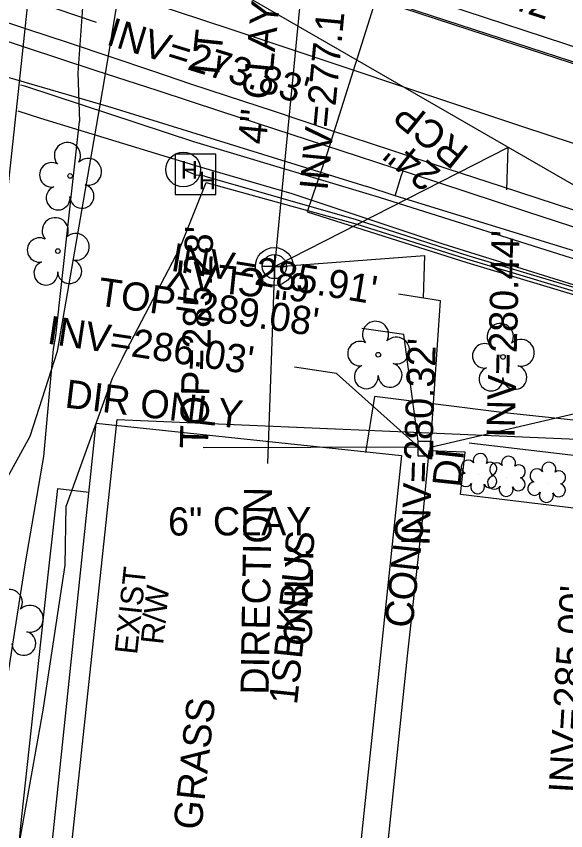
# Model space of a CAD drawing. Extents: x 2100323 to 2109811, y 740376 to 749755.
# Drawn here: x 2105951.7 to 2106029.6, y 741903.4 to 742018.8 of the extents above; entities that cross this region are included whole.
import ezdxf

# ---------------------------------------------------------------- set-up
doc = ezdxf.new("R2010")
doc.units = 0
for name, color, linetype in [('Exist Building', 7, 'Continuous'), ('Exist Building Text', 7, 'Continuous'), ('Exist Horizontal Alignment', 7, 'Continuous'), ('Exist Other Culture Fence Line', 7, 'Continuous'), ('Exist Other Culture Sign CELL', 7, 'Continuous'), ('Exist Right of Way Line', 7, 'Continuous'), ('Exist Right of Way Line Text', 7, 'Continuous'), ('Exist Roads Curbs', 7, 'Continuous'), ('Exist Roads EOP', 7, 'Continuous'), ('Exist Roads EOP Other', 7, 'Continuous'), ('Exist Roads EOP Other Text', 7, 'Continuous'), ('Exist Roads EOT', 7, 'Continuous'), ('Exist Structure Minor Drop Inlet', 7, 'Continuous'), ('Exist Structure Minor Drop Inlet Text', 7, 'Continuous'), ('Exist Structure Minor Drop Inlet Top Elevation', 7, 'Continuous'), ('Exist Structure Minor Pipes HDPE 8 Inch', 7, 'Continuous'), ('Exist Structure Minor Pipes HDPE 8 Inch Invert', 7, 'Continuous'), ('Exist Structure Minor Pipes HDPE 8 Inch Leader', 7, 'Continuous'), ('Exist Structure Minor Pipes HDPE 8 Inch Text', 7, 'Continuous'), ('Exist Structure Minor Pipes RCP 12 Inch', 7, 'Continuous'), ('Exist Structure Minor Pipes RCP 12 Inch Invert', 7, 'Continuous'), ('Exist Structure Minor Pipes RCP 12 Inch Leader', 7, 'Continuous'), ('Exist Structure Minor Pipes RCP 24 Inch', 7, 'Continuous'), ('Exist Structure Minor Pipes RCP 24 Inch Invert', 7, 'Continuous'), ('Exist Structure Minor Pipes RCP 24 Inch Leader', 7, 'Continuous'), ('Exist Structure Minor Pipes RCP 24 Inch Text', 7, 'Continuous'), ('Exist Utilities Gas UG Line SUE LOS B', 7, 'Continuous'), ('Exist Utilities Other Pole CELL', 7, 'Continuous'), ('Exist Utilities Other Pole Located Topo Text', 7, 'Continuous'), ('Exist Utilities Power Hand Hole CELL', 7, 'Continuous'), ('Exist Utilities Power UG Cable SUE LOS B', 7, 'Continuous'), ('Exist Utilities Sanitary Sewer Manhole CELL', 7, 'Continuous'), ('Exist Utilities Sanitary Sewer Manhole Text', 7, 'Continuous'), ('Exist Utilities Sanitary Sewer UG Line', 7, 'Continuous'), ('Exist Utilities Sanitary Sewer UG Line Invert Elevation', 7, 'Continuous'), ('Exist Utilities Sanitary Sewer UG Line Text', 7, 'Continuous'), ('Exist Utilities Telephone UG Conduit SUE LOS B', 7, 'Continuous'), ('Exist Utilities Water UG Line SUE LOS B', 7, 'Continuous'), ('Exist Vegetation Shrub CELL', 7, 'Continuous'), ('Exist Vegetation Tree CELL', 7, 'Continuous'), ('Exist Vegetation Tree Text', 7, 'Continuous')]:
    doc.layers.add(name, color=color, linetype=linetype)

msp = doc.modelspace()

# ---------------------------------------------------------------- linework, layer by layer
at = {"layer": 'Exist Building'}
msp.add_lwpolyline([(2106006.32, 741956.57), (2105997.61, 741873.55), (2105954.33, 741878.1), (2105963.04, 741961.12)], close=True, dxfattribs=at)
at = {"layer": 'Exist Horizontal Alignment'}
msp.add_line((2105917, 742049.45), (2106057.8, 742003.48), dxfattribs=at)
at = {"layer": 'Exist Other Culture Fence Line'}
for points in [[(2106081.54, 741913.33), (2106082.92, 741933.86), (2106084.2, 741956.02), (2106074.71, 741956.86), (2106020.95, 741962.6), (2106002.49, 741964.89), (2106001.24, 741956.98)], [(2105956.32, 741940.48), (2105957.63, 741951.9), (2105962.01, 741951.37)], [(2105957.43, 741778.68), (2105939.83, 741789.25), (2105943.65, 741820.9), (2105946.26, 741843.21), (2105949.49, 741875.43), (2105952.52, 741905.4), (2105956.32, 741940.48)]]:
    msp.add_lwpolyline(points, dxfattribs=at)
at = {"layer": 'Exist Other Culture Sign CELL'}
msp.add_line((2106015.93, 741958.34), (2106051.36, 741954.18), dxfattribs=at)
at = {"layer": 'Exist Right of Way Line'}
for p, q in [((2105942.95, 741746.33), (2105966.01, 741961.63)), ((2105966.01, 741961.63), (2106084.81, 741956.6))]:
    msp.add_line(p, q, dxfattribs=at)
at = {"layer": 'Exist Roads Curbs'}
msp.add_lwpolyline([(2106032.52, 741988.34), (2106024.11, 741991.1), (2106015.78, 741993.84), (2106008.04, 741996.38), (2106000.23, 741998.93), (2105988.39, 742002.8), (2105980.71, 742005.31), (2105971.85, 742008.2), (2105962.91, 742011.11), (2105948.11, 742015.95), (2105937.37, 742019.48)], dxfattribs=at)
at = {"layer": 'Exist Roads EOP'}
msp.add_lwpolyline([(2106036.13, 741989.56), (2106028.19, 741992.15), (2106020.51, 741994.66), (2106012.98, 741997.12), (2106004.96, 741999.76), (2105996.31, 742002.62), (2105988.17, 742005.32), (2105981.65, 742007.48), (2105976.47, 742009.19), (2105971.07, 742010.99), (2105965.16, 742012.97), (2105959.11, 742015), (2105953.23, 742016.95), (2105947.47, 742018.84)], dxfattribs=at)
at = {"layer": 'Exist Roads EOP Other'}
for points in [[(2105946.76, 741960.12), (2105947.89, 741969.89), (2105952.47, 742012.08), (2105957.94, 742063.86), (2105962.08, 742103.8), (2105963.81, 742118.22)], [(2106114.23, 741960.47), (2106114.12, 741959.51), (2106112.5, 741959.7), (2106095.91, 741964.09), (2106075.1, 741970.51), (2106033.14, 741983.67), (2106003.22, 741993.1), (2105976.89, 742000.99), (2105953.06, 742008.82), (2105952.38, 742009.04)], [(2106313.6, 741949.24), (2106295.6, 741950.17), (2106270.79, 741951.24), (2106248.59, 741951.88), (2106238.14, 741951.27), (2106218.78, 741951.3), (2106192.54, 741951.04), (2106170.4, 741950.31), (2106155.49, 741950.1), (2106146.04, 741950.58), (2106127.56, 741953.6), (2106112.1, 741956.45), (2106098.78, 741960.03), (2106075.68, 741967.21), (2106033.9, 741979.72), (2106012.23, 741986.48), (2105990.84, 741993.62), (2105977.64, 741997.46), (2105955.18, 742004.31), (2105952, 742005.34)], [(2106081.03, 741914.84), (2106082.49, 741933.99), (2106083.75, 741950.79), (2106060.96, 741952.2), (2106054.03, 741950.42), (2106050.95, 741947.53), (2106049.53, 741947.09), (2106037.39, 741948.28), (2106014.73, 741951.02), (2106015.38, 741957.04), (2106010.22, 741957.21), (2106009.39, 741948.24), (2106007.18, 741928.61)], [(2106007.18, 741928.61), (2106005.51, 741912.27), (2106003.92, 741897.26), (2106002.18, 741879.79), (2106000.3, 741855.85), (2105998.64, 741833.6), (2105998.14, 741832.3), (2105996.16, 741831.88), (2105992.12, 741832.36), (2105993.63, 741848.42), (2105994.65, 741859.02), (2105984.32, 741859.55)]]:
    msp.add_lwpolyline(points, dxfattribs=at)
at = {"layer": 'Exist Roads EOT'}
for points in [[(2106097.74, 741979.12), (2106088.75, 741981.84), (2106060.46, 741991), (2106023.42, 742003.17), (2105982.17, 742016.92), (2105939.35, 742031.04), (2105900.65, 742043.55), (2105863.82, 742055.52), (2105833, 742064.81), (2105827.23, 742066.3), (2105823.62, 742067.21), (2105794, 742074.08), (2105789.08, 742075.2), (2105784.47, 742076.2), (2105754.89, 742082.79), (2105749.46, 742083.88), (2105744.9, 742084.86), (2105715.91, 742091.43), (2105711.29, 742092.46), (2105706.69, 742093.46)], [(2105979.21, 742028.9), (2105993.63, 742024.23), (2106008.93, 742019.2), (2106022.7, 742014.69), (2106037.41, 742009.91), (2106050.8, 742005.62), (2106062.35, 742001.96), (2106076.41, 741997.36), (2106092.29, 741992.36), (2106099.91, 741989.98)]]:
    msp.add_lwpolyline(points, dxfattribs=at)
at = {"layer": 'Exist Structure Minor Drop Inlet'}
msp.add_lwpolyline([(2106008.7, 741958.57), (2106010.76, 741958.57), (2106010.76, 741956.48), (2106008.7, 741956.48)], close=True, dxfattribs=at)
at = {"layer": 'Exist Structure Minor Drop Inlet Top Elevation'}
msp.add_lwpolyline([(2106008.7, 741958.57), (2106006.67, 741973.7), (2106000.73, 741974.54)], dxfattribs=at)
at = {"layer": 'Exist Structure Minor Pipes HDPE 8 Inch'}
msp.add_line((2106008.78, 741957.73), (2105978.22, 741957.66), dxfattribs=at)
at = {"layer": 'Exist Structure Minor Pipes HDPE 8 Inch Leader'}
msp.add_lwpolyline([(2106008.78, 741957.73), (2105997.11, 741968.19), (2105991.18, 741969.09)], dxfattribs=at)
at = {"layer": 'Exist Structure Minor Pipes RCP 12 Inch'}
msp.add_line((2106056.68, 741968.46), (2106010.44, 741957.7), dxfattribs=at)
at = {"layer": 'Exist Structure Minor Pipes RCP 12 Inch Leader'}
msp.add_lwpolyline([(2106010.44, 741957.7), (2106011.85, 741978.45), (2106005.93, 741979.42)], dxfattribs=at)
at = {"layer": 'Exist Structure Minor Pipes RCP 24 Inch'}
msp.add_line((2106060.25, 741977.88), (2105973.36, 742027.93), dxfattribs=at)
at = {"layer": 'Exist Structure Minor Pipes RCP 24 Inch Leader'}
msp.add_lwpolyline([(2105977.03, 742025.93), (2105957.33, 742019.87), (2105963.02, 742017.97)], dxfattribs=at)
at = {"layer": 'Exist Utilities Gas UG Line SUE LOS B'}
msp.add_lwpolyline([(2106015.94, 742067.76), (2106010.55, 742049.08), (2106003.81, 742024.72), (2105995.79, 741999.39), (2105992.97, 741991.08), (2106015.6, 741983.92), (2106043.51, 741975.55), (2106054.4, 741971.97), (2106056.44, 741965.59), (2106055.22, 741959.71)], dxfattribs=at)
at = {"layer": 'Exist Utilities Other Pole CELL'}
msp.add_circle((2105975.4, 741997.06), 2.46, dxfattribs=at)
at = {"layer": 'Exist Utilities Power Hand Hole CELL'}
msp.add_line((2105977.2, 741996.25), (2105977.2, 741996.25), dxfattribs=at)
msp.add_lwpolyline([(2105974.25, 741993.52), (2105980, 741993.52), (2105980, 741999.27), (2105974.25, 741999.27), (2105974.25, 741993.52)], dxfattribs=at)
at = {"layer": 'Exist Utilities Power UG Cable SUE LOS B'}
msp.add_line((2106005.46, 741993.35), (2106001.41, 741994.67), dxfattribs=at)
for points in [[(2105884.15, 742031.23), (2105913.26, 742021.47), (2105940.4, 742013.11), (2105965.14, 742005.9), (2106001.41, 741994.67)], [(2105978.47, 741996.12), (2105977.2, 741996.25), (2105976.11, 741996.73), (2105975.41, 741997.06)], [(2105978.47, 741996.12), (2105999.9, 741989.99), (2106015.9, 741984.86), (2106035.99, 741978.83), (2106058.67, 741971.69), (2106071.9, 741967.45), (2106083.52, 741964.05), (2106101.87, 741957.95), (2106121.76, 741953.7), (2106141.25, 741950.41), (2106150.48, 741949.44), (2106151.48, 741948.78)], [(2106036.59, 741983.77), (2106005.46, 741993.35), (2106006.32, 741996.28), (2106006.56, 741996.83)], [(2105966.76, 741970.37), (2105974.97, 741986.01), (2105978.63, 741995.22), (2105999.87, 741989.38), (2106015.57, 741984.4), (2106036.04, 741978.29), (2106059.02, 741970.69), (2106083.36, 741963.46), (2106101.1, 741957.53), (2106121.07, 741952.83), (2106139.55, 741950.01), (2106149.2, 741948.58)], [(2105966.76, 741970.37), (2105965.31, 741967.44), (2105958.79, 741949.44)], [(2105935.65, 741738.42), (2105939.34, 741767.37), (2105940.87, 741787.26), (2105940.31, 741788.78), (2105941.5, 741799.29), (2105944.06, 741827.7), (2105946.66, 741851.59), (2105949.13, 741872.49), (2105951.74, 741899.33), (2105955.54, 741920.47), (2105958.63, 741941.01), (2105958.79, 741949.44)]]:
    msp.add_lwpolyline(points, dxfattribs=at)
at = {"layer": 'Exist Utilities Sanitary Sewer Manhole CELL'}
msp.add_lwpolyline([(2105988.31, 741985.03), (2105988.31, 741981.61), (2105988.31, 741983.32), (2105990.03, 741983.32), (2105986.6, 741983.32)], dxfattribs=at)
for radius in [2.69, 1.71]:
    msp.add_circle((2105988.31, 741983.32), radius, dxfattribs=at)
at = {"layer": 'Exist Utilities Sanitary Sewer UG Line'}
for p, q in [((2105992.56, 742027.05), (2105988.32, 741983.34)), ((2105992.57, 742027.05), (2106140.81, 741978.39)), ((2105988.31, 741983.3), (2105987.36, 741955.44))]:
    msp.add_line(p, q, dxfattribs=at)
at = {"layer": 'Exist Utilities Sanitary Sewer UG Line Invert Elevation'}
for points in [[(2105988.32, 741983.34), (2106021.4, 742000.18), (2106021.25, 741994.18)], [(2105988.31, 741983.3), (2106009.59, 741984.88), (2106009.41, 741978.88)]]:
    msp.add_lwpolyline(points, dxfattribs=at)
at = {"layer": 'Exist Utilities Telephone UG Conduit SUE LOS B'}
for points in [[(2105987.75, 742219.2), (2105982.48, 742169.17), (2105979.2, 742132.39), (2105973.42, 742096.83), (2105973.87, 742096.51), (2105969.25, 742083.62), (2105966.66, 742069.66), (2105966.91, 742065.66), (2105962.4, 742037.94), (2105960.45, 742010.78), (2105960.67, 742003.9)], [(2105956.99, 741971.6), (2105957.3, 741973.49), (2105960.67, 742003.9)], [(2105932.92, 741771.12), (2105934.54, 741796.63), (2105933.86, 741811.92), (2105936.23, 741832.54), (2105940.06, 741847.47), (2105944.35, 741875.03), (2105948.05, 741909.81), (2105953, 741941.36), (2105955.61, 741956.43), (2105956.99, 741971.6)]]:
    msp.add_lwpolyline(points, dxfattribs=at)
at = {"layer": 'Exist Utilities Water UG Line SUE LOS B'}
msp.add_lwpolyline([(2105954.11, 741497.09), (2105951.06, 741560.23), (2105950.48, 741647.34), (2105951.29, 741687.25), (2105950.95, 741720.68), (2105950.93, 741722.12), (2105949.99, 741733.29), (2105935.93, 741801.02), (2105936.22, 741835.22), (2105938.34, 741860.54), (2105938.47, 741861.8), (2105943.41, 741909.67), (2105947.84, 741948.72), (2105953.69, 741959.31), (2105957.58, 741971.33), (2105964.15, 742009.21), (2105969.92, 742044.05), (2105971.36, 742049.62)], dxfattribs=at)
at = {"layer": 'Exist Vegetation Shrub CELL'}
for p, q in [((2106017.27, 741953.81), (2106017.27, 741953.81)), ((2106021.3, 741953.42), (2106021.3, 741953.42)), ((2106027.01, 741952.57), (2106027.01, 741952.57))]:
    msp.add_line(p, q, dxfattribs=at)
for centre, radius, start, end in [((2106017.5, 741955.85), 0.99, 334.8391, 200.4717), ((2106015.79, 741954.93), 0.968, 35.8908, 245.4216), ((2106021.53, 741955.46), 0.99, 334.8391, 200.4717), ((2106018.94, 741954.68), 0.929, 284.4567, 126.0861), ((2106019.82, 741954.55), 0.968, 35.8908, 245.4216), ((2106022.98, 741954.29), 0.929, 284.4567, 126.0861), ((2106025.53, 741953.69), 0.968, 35.8908, 245.4216), ((2106027.24, 741954.61), 0.99, 334.8391, 200.4717), ((2106015.47, 741953.1), 0.955, 95.1099, 327.9534), ((2106018.91, 741952.88), 0.937, 204.9913, 73.4601), ((2106019.5, 741952.72), 0.955, 95.1099, 327.9534), ((2106022.94, 741952.49), 0.937, 204.9913, 73.4601), ((2106028.69, 741953.44), 0.929, 284.4567, 126.0861), ((2106017.14, 741952.12), 0.984, 151.2797, 21.387), ((2106021.18, 741951.74), 0.984, 151.2797, 21.387), ((2106025.21, 741951.86), 0.955, 95.1099, 327.9534), ((2106028.65, 741951.64), 0.937, 204.9913, 73.4601), ((2106026.89, 741950.88), 0.984, 151.2797, 21.387)]:
    msp.add_arc(centre, radius, start, end, dxfattribs=at)
at = {"layer": 'Exist Vegetation Tree CELL'}
for p, q in [((2105959.36, 741996.16), (2105959.36, 741996.16)), ((2105957.61, 741985.52), (2105957.61, 741985.52)), ((2106003.04, 741970.83), (2106003.04, 741970.83)), ((2106020.73, 741970.52), (2106020.73, 741970.52))]:
    msp.add_line(p, q, dxfattribs=at)
for centre in [(2105959.36, 741996.16), (2105957.61, 741985.52), (2106003.04, 741970.83), (2106020.73, 741970.52)]:
    msp.add_circle(centre, 0.326, dxfattribs=at)
for centre, radius, start, end in [((2105958.97, 741999.04), 1.86, 330.1651, 219.7134), ((2105961.91, 741996.75), 1.9, 257.1011, 134.1999), ((2105956.75, 741996.32), 1.73, 62.6636, 279.3457), ((2105961.03, 741993.27), 1.7, 181.2822, 74.56), ((2105957.65, 741993.04), 1.69, 111.5671, 6.231), ((2105957.23, 741988.39), 1.86, 330.1651, 219.7134), ((2105960.16, 741986.11), 1.9, 257.1011, 134.1999), ((2105955.01, 741985.67), 1.73, 62.6636, 279.3457), ((2105955.91, 741982.4), 1.69, 111.5671, 6.231), ((2105959.29, 741982.62), 1.7, 181.2822, 74.56), ((2106002.66, 741973.71), 1.86, 330.1651, 219.7134), ((2106020.35, 741973.39), 1.86, 330.1651, 219.7134), ((2106005.59, 741971.42), 1.9, 257.1011, 134.1999), ((2106023.28, 741971.1), 1.9, 257.1011, 134.1999), ((2106000.44, 741970.99), 1.73, 62.6636, 279.3457), ((2106018.13, 741970.67), 1.73, 62.6636, 279.3457), ((2106004.72, 741967.93), 1.7, 181.2822, 74.56), ((2106001.34, 741967.71), 1.69, 111.5671, 6.231), ((2106019.03, 741967.39), 1.69, 111.5671, 6.231), ((2106022.41, 741967.62), 1.7, 181.2822, 74.56), ((2105950.72, 741935.71), 1.86, 330.1651, 219.7134), ((2105953.65, 741933.42), 1.9, 257.1011, 134.1999), ((2105952.78, 741929.94), 1.7, 181.2822, 74.56)]:
    msp.add_arc(centre, radius, start, end, dxfattribs=at)

# ---------------------------------------------------------------- texts
at = {"layer": 'Exist Building Text'}
msp.add_text('1SBKBUS', height=4, rotation=84.0092, dxfattribs=at).set_placement((2105991.52, 741921.14))
at = {"layer": 'Exist Right of Way Line Text'}
for s, p in [('EXIST', (2105968.84, 741928.27)), ('R/W', (2105972.53, 741929.68))]:
    msp.add_text(s, height=3.2, rotation=83.8864, dxfattribs=at).set_placement(p)
at = {"layer": 'Exist Roads EOP Other Text'}
msp.add_text('CONC', height=4, rotation=83.8864, dxfattribs=at).set_placement((2106007.9, 741931.99))
at = {"layer": 'Exist Structure Minor Drop Inlet Text'}
msp.add_text('DI', height=4, rotation=83.8864, dxfattribs=at).set_placement((2106014.67, 741951.95))
at = {"layer": 'Exist Structure Minor Drop Inlet Top Elevation'}
msp.add_text("TOP=289.08'", height=4, rotation=351.9591, dxfattribs=at).set_placement((2105963.11, 741977.84))
at = {"layer": 'Exist Structure Minor Pipes HDPE 8 Inch Invert'}
for s, rotation, p in [("INV=286.03'", 351.3473, (2105955.96, 741972.43)), ('DIR ONLY', 353.1131, (2105958.48, 741963.37))]:
    msp.add_text(s, height=4, rotation=rotation, dxfattribs=at).set_placement(p)
at = {"layer": 'Exist Structure Minor Pipes HDPE 8 Inch Text'}
msp.add_text('6" CLAY', height=4, rotation=0.1242, dxfattribs=at).set_placement((2105973.24, 741945.21))
at = {"layer": 'Exist Structure Minor Pipes RCP 12 Inch Invert'}
for s, rotation, p in [("INV=285.91'", 350.6382, (2105973.48, 741982.75)), ("INV=285.00'", 86.7484, (2106031.19, 741908.64))]:
    msp.add_text(s, height=4, rotation=rotation, dxfattribs=at).set_placement(p)
at = {"layer": 'Exist Structure Minor Pipes RCP 24 Inch Invert'}
msp.add_text("INV=273.83'", height=4, rotation=342.9112, dxfattribs=at).set_placement((2105964.31, 742014.83))
at = {"layer": 'Exist Structure Minor Pipes RCP 24 Inch Text'}
for s, p in [('RCP', (2106016.13, 742000.01)), ('24" ', (2106012.12, 741996.81))]:
    msp.add_text(s, height=4, rotation=141.0776, dxfattribs=at).set_placement(p)
at = {"layer": 'Exist Utilities Other Pole Located Topo Text'}
msp.add_text('LT', height=4, rotation=83.8864, dxfattribs=at).set_placement((2105980.48, 742010.4))
at = {"layer": 'Exist Utilities Power Hand Hole CELL'}
for p in [(2105975.04, 741995.77), (2105977.61, 741994.25)]:
    msp.add_text('H', height=2.5, dxfattribs=at).set_placement(p)
at = {"layer": 'Exist Utilities Sanitary Sewer Manhole Text'}
msp.add_text("TOP=285.28'", height=4, rotation=88.6032, dxfattribs=at).set_placement((2105978.89, 741957.52))
at = {"layer": 'Exist Utilities Sanitary Sewer UG Line Invert Elevation'}
for s, rotation, p in [("INV=275.42'", 342.0614, (2105999.89, 742027.01)), ("INV=277.17'", 84.5344, (2105995.84, 741994)), ("INV=280.44'", 88.5688, (2106022.38, 741959.01)), ("INV=280.32'", 88.2112, (2106010.31, 741943.7)), ('DIRECTION', 89.0222, (2105987.5, 741922.64)), ('ONLY', 89.0222, (2105993.62, 741929.56))]:
    msp.add_text(s, height=4, rotation=rotation, dxfattribs=at).set_placement(p)
at = {"layer": 'Exist Utilities Sanitary Sewer UG Line Text'}
for s, rotation, p in [('4" CLAY', 84.4524, (2105987.11, 742000.53)), ('6" CLAY', 173.8864, (2105993.53, 741982.2))]:
    msp.add_text(s, height=4, rotation=rotation, dxfattribs=at).set_placement(p)
at = {"layer": 'Exist Vegetation Tree Text'}
msp.add_text('GRASS', height=4, rotation=83.8864, dxfattribs=at).set_placement((2105977.95, 741903.39))

doc.saveas('drawing.dxf')
